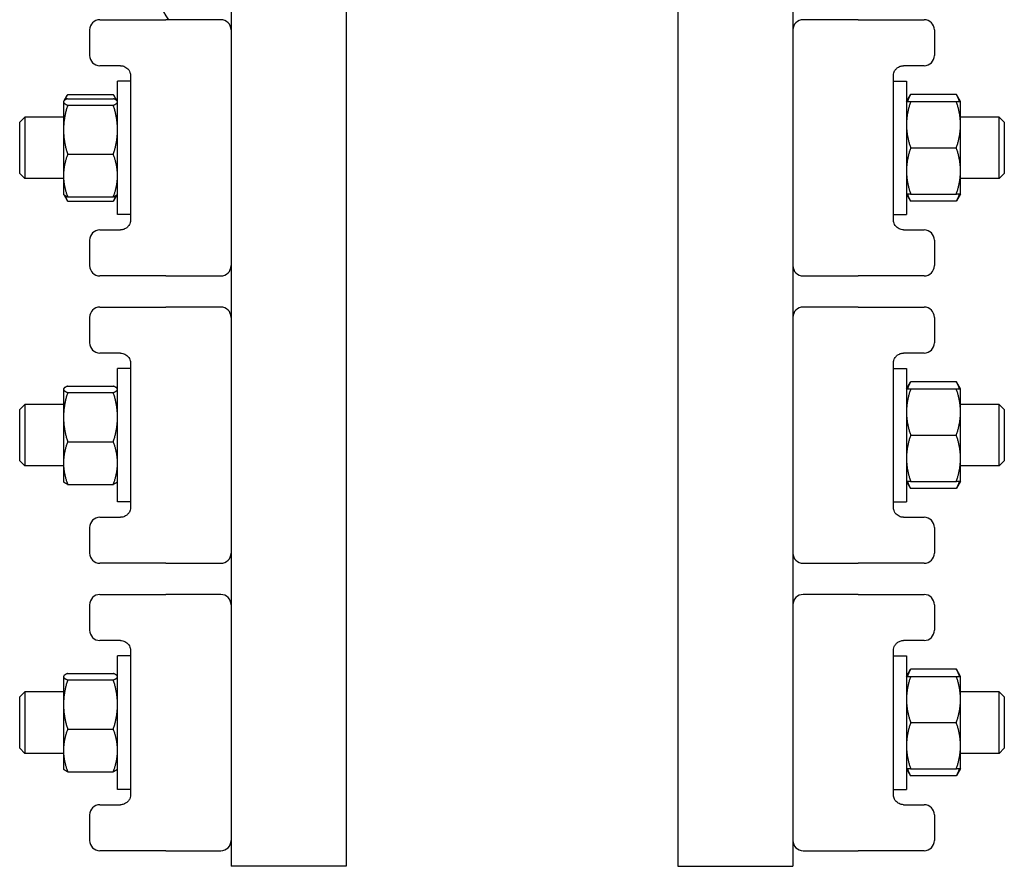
# Model space of a CAD drawing. Header units: inches. Extents: x 24 to 1128, y -69 to 748.
# Tile 277 of 656: x 431.95 to 437.95, y 302.55 to 307.7. Entities that reach past the tile are written whole.
import ezdxf

# ---------------------------------------------------------------- set-up
doc = ezdxf.new("R2010")
doc.units = ezdxf.units.IN
doc.header["$LTSCALE"] = 32
doc.header["$MEASUREMENT"] = 0
doc.layers.add('Visible (ANSI)', color=7, linetype='Continuous', lineweight=30)

msp = doc.modelspace()

# ---------------------------------------------------------------- linework, layer by layer
at = {"layer": 'Visible (ANSI)'}
for p, q in [((433.23966, 316.54617), (433.23966, 302.54617)), ((433.93966, 316.54617), (433.93966, 302.54617)), ((435.96266, 316.54617), (435.96266, 302.54617)), ((436.66266, 316.54617), (436.66266, 302.54617)), ((432.43966, 307.70117), (432.78692, 307.70117)), ((432.78692, 307.70117), (432.84239, 307.70117)), ((433.17716, 307.70117), (432.84239, 307.70117)), ((437.05992, 307.70117), (436.72516, 307.70117)), ((437.05992, 307.70117), (437.1154, 307.70117)), ((437.1154, 307.70117), (437.46266, 307.70117)), ((432.37716, 307.63867), (432.37716, 307.48367)), ((437.52516, 307.63867), (437.52516, 307.48367)), ((432.56466, 307.42117), (432.43966, 307.42117)), ((437.46266, 307.42117), (437.33766, 307.42117)), ((432.54716, 306.51467), (432.54716, 307.32767)), ((432.62716, 307.32767), (432.54716, 307.32767)), ((432.62716, 307.35867), (432.62716, 306.48367)), ((437.27516, 306.48367), (437.27516, 307.35867)), ((437.27516, 307.32767), (437.35516, 307.32767)), ((437.35516, 307.32767), (437.35516, 306.51467)), ((432.21816, 307.20267), (432.21938, 307.20478)), ((432.21816, 307.20267), (432.21816, 307.20057)), ((432.21816, 307.20057), (432.21816, 307.03118)), ((432.21938, 307.20478), (432.2404, 307.24119)), ((432.2433, 307.24609), (432.52201, 307.24609)), ((432.2433, 307.22037), (432.52201, 307.22037)), ((432.54594, 307.20478), (432.52492, 307.24119)), ((432.54716, 307.20267), (432.54594, 307.20478)), ((437.35516, 307.20267), (437.3803, 307.24622)), ((437.65901, 307.24622), (437.3803, 307.24622)), ((437.3803, 307.20267), (437.65901, 307.20267)), ((437.68416, 307.20267), (437.65901, 307.24622)), ((437.68416, 307.06192), (437.68416, 307.20267)), ((432.2433, 307.18078), (432.52201, 307.18078)), ((431.95116, 307.07742), (431.98241, 307.10867)), ((431.98241, 307.10867), (431.98241, 306.73367)), ((432.21816, 307.10867), (431.98241, 307.10867)), ((437.91991, 307.10867), (437.68416, 307.10867)), ((437.91991, 306.73367), (437.91991, 307.10867)), ((437.95116, 307.07742), (437.91991, 307.10867)), ((431.95116, 306.76492), (431.95116, 307.07742)), ((432.21816, 307.03118), (432.21816, 306.75177)), ((437.68416, 306.78042), (437.68416, 307.06192)), ((437.95116, 307.07742), (437.95116, 306.76492)), ((437.3803, 306.92117), (437.65901, 306.92117)), ((432.2433, 306.88158), (432.52201, 306.88158)), ((437.68416, 306.63967), (437.68416, 306.78042)), ((431.95116, 306.76492), (431.98241, 306.73367)), ((432.21816, 306.73367), (431.98241, 306.73367)), ((432.21816, 306.75177), (432.21816, 306.63967)), ((437.91991, 306.73367), (437.68416, 306.73367)), ((437.95116, 306.76492), (437.91991, 306.73367)), ((432.21816, 306.63967), (432.21938, 306.63756)), ((432.21938, 306.63756), (432.2404, 306.60115)), ((432.2433, 306.62197), (432.52201, 306.62197)), ((432.54594, 306.63756), (432.52492, 306.60115)), ((432.54716, 306.63967), (432.54594, 306.63756)), ((437.35516, 306.63967), (437.3803, 306.59612)), ((437.3803, 306.63967), (437.65901, 306.63967)), ((437.68416, 306.63967), (437.65901, 306.59612)), ((432.2433, 306.59625), (432.52201, 306.59625)), ((437.65901, 306.59612), (437.3803, 306.59612)), ((432.62716, 306.51467), (432.54716, 306.51467)), ((437.27516, 306.51467), (437.35516, 306.51467)), ((432.43966, 306.42117), (432.56466, 306.42117)), ((437.33766, 306.42117), (437.46266, 306.42117)), ((432.37716, 306.35867), (432.37716, 306.20367)), ((437.52516, 306.35867), (437.52516, 306.20367)), ((432.78692, 306.14117), (432.43966, 306.14117)), ((432.84239, 306.14117), (432.78692, 306.14117)), ((432.84239, 306.14117), (433.17716, 306.14117)), ((436.72516, 306.14117), (437.05992, 306.14117)), ((437.1154, 306.14117), (437.05992, 306.14117)), ((437.46266, 306.14117), (437.1154, 306.14117)), ((432.43966, 305.95117), (432.78692, 305.95117)), ((432.78692, 305.95117), (432.84239, 305.95117)), ((433.17716, 305.95117), (432.84239, 305.95117)), ((437.05992, 305.95117), (436.72516, 305.95117)), ((437.05992, 305.95117), (437.1154, 305.95117)), ((437.1154, 305.95117), (437.46266, 305.95117)), ((432.37716, 305.88867), (432.37716, 305.73367)), ((437.52516, 305.88867), (437.52516, 305.73367)), ((432.56466, 305.67117), (432.43966, 305.67117)), ((437.46266, 305.67117), (437.33766, 305.67117)), ((432.62716, 305.60867), (432.62716, 304.73367)), ((437.27516, 304.73367), (437.27516, 305.60867)), ((432.54716, 304.76467), (432.54716, 305.57767)), ((432.62716, 305.57767), (432.54716, 305.57767)), ((437.27516, 305.57767), (437.35516, 305.57767)), ((437.35516, 305.57767), (437.35516, 304.76467)), ((432.2433, 305.47037), (432.52201, 305.47037)), ((437.35516, 305.45267), (437.3803, 305.49622)), ((437.65901, 305.49622), (437.3803, 305.49622)), ((437.68416, 305.45267), (437.65901, 305.49622)), ((432.21816, 305.45267), (432.21938, 305.45478)), ((432.21816, 305.45267), (432.21816, 305.45057)), ((432.21816, 305.45057), (432.21816, 305.28118)), ((432.2433, 305.43078), (432.52201, 305.43078)), ((432.54716, 305.45267), (432.54594, 305.45478)), ((437.3803, 305.45267), (437.65901, 305.45267)), ((437.68416, 305.31192), (437.68416, 305.45267)), ((431.95116, 305.32742), (431.98241, 305.35867)), ((431.98241, 305.35867), (431.98241, 304.98367)), ((432.21816, 305.35867), (431.98241, 305.35867)), ((437.91991, 305.35867), (437.68416, 305.35867)), ((437.91991, 304.98367), (437.91991, 305.35867)), ((437.95116, 305.32742), (437.91991, 305.35867)), ((431.95116, 305.01492), (431.95116, 305.32742)), ((432.21816, 305.28118), (432.21816, 305.00177)), ((437.68416, 305.03042), (437.68416, 305.31192)), ((437.95116, 305.32742), (437.95116, 305.01492)), ((437.3803, 305.17117), (437.65901, 305.17117)), ((432.2433, 305.13158), (432.52201, 305.13158)), ((431.95116, 305.01492), (431.98241, 304.98367)), ((432.21816, 304.98367), (431.98241, 304.98367)), ((432.21816, 305.00177), (432.21816, 304.88967)), ((437.68416, 304.88967), (437.68416, 305.03042)), ((437.91991, 304.98367), (437.68416, 304.98367)), ((437.95116, 305.01492), (437.91991, 304.98367)), ((432.21816, 304.88967), (432.21938, 304.88756)), ((432.2433, 304.87197), (432.52201, 304.87197)), ((432.54716, 304.88967), (432.54594, 304.88756)), ((437.35516, 304.88967), (437.3803, 304.84612)), ((437.3803, 304.88967), (437.65901, 304.88967)), ((437.68416, 304.88967), (437.65901, 304.84612)), ((437.65901, 304.84612), (437.3803, 304.84612)), ((432.62716, 304.76467), (432.54716, 304.76467)), ((437.27516, 304.76467), (437.35516, 304.76467)), ((432.43966, 304.67117), (432.56466, 304.67117)), ((437.33766, 304.67117), (437.46266, 304.67117)), ((432.37716, 304.60867), (432.37716, 304.45367)), ((437.52516, 304.60867), (437.52516, 304.45367)), ((432.78692, 304.39117), (432.43966, 304.39117)), ((432.84239, 304.39117), (432.78692, 304.39117)), ((432.84239, 304.39117), (433.17716, 304.39117)), ((436.72516, 304.39117), (437.05992, 304.39117)), ((437.1154, 304.39117), (437.05992, 304.39117)), ((437.46266, 304.39117), (437.1154, 304.39117)), ((432.43966, 304.20117), (432.78692, 304.20117)), ((432.78692, 304.20117), (432.84239, 304.20117)), ((433.17716, 304.20117), (432.84239, 304.20117)), ((437.05992, 304.20117), (436.72516, 304.20117)), ((437.05992, 304.20117), (437.1154, 304.20117)), ((437.1154, 304.20117), (437.46266, 304.20117)), ((432.37716, 304.13867), (432.37716, 303.98367)), ((437.52516, 304.13867), (437.52516, 303.98367)), ((432.56466, 303.92117), (432.43966, 303.92117)), ((437.46266, 303.92117), (437.33766, 303.92117)), ((432.62716, 303.85867), (432.62716, 302.98367)), ((437.27516, 302.98367), (437.27516, 303.85867)), ((432.54716, 303.01467), (432.54716, 303.82767)), ((432.62716, 303.82767), (432.54716, 303.82767)), ((437.27516, 303.82767), (437.35516, 303.82767)), ((437.35516, 303.82767), (437.35516, 303.01467)), ((432.2433, 303.72037), (432.52201, 303.72037)), ((437.35516, 303.70267), (437.3803, 303.74622)), ((437.65901, 303.74622), (437.3803, 303.74622)), ((437.68416, 303.70267), (437.65901, 303.74622)), ((432.21816, 303.70267), (432.21938, 303.70478)), ((432.21816, 303.70267), (432.21816, 303.70057)), ((432.21816, 303.70057), (432.21816, 303.53118)), ((432.2433, 303.68078), (432.52201, 303.68078)), ((432.54716, 303.70267), (432.54594, 303.70478)), ((437.3803, 303.70267), (437.65901, 303.70267)), ((437.68416, 303.56192), (437.68416, 303.70267)), ((431.95116, 303.57742), (431.98241, 303.60867)), ((431.98241, 303.60867), (431.98241, 303.23367)), ((432.21816, 303.60867), (431.98241, 303.60867)), ((437.91991, 303.60867), (437.68416, 303.60867)), ((437.91991, 303.23367), (437.91991, 303.60867)), ((437.95116, 303.57742), (437.91991, 303.60867)), ((431.95116, 303.26492), (431.95116, 303.57742)), ((437.68416, 303.28042), (437.68416, 303.56192)), ((437.95116, 303.57742), (437.95116, 303.26492)), ((432.21816, 303.53118), (432.21816, 303.25177)), ((437.3803, 303.42117), (437.65901, 303.42117)), ((432.2433, 303.38158), (432.52201, 303.38158)), ((431.95116, 303.26492), (431.98241, 303.23367)), ((432.21816, 303.25177), (432.21816, 303.13967)), ((437.68416, 303.13967), (437.68416, 303.28042)), ((437.95116, 303.26492), (437.91991, 303.23367)), ((432.21816, 303.23367), (431.98241, 303.23367)), ((437.91991, 303.23367), (437.68416, 303.23367)), ((432.21816, 303.13967), (432.21938, 303.13756)), ((432.2433, 303.12197), (432.52201, 303.12197)), ((432.54716, 303.13967), (432.54594, 303.13756)), ((437.35516, 303.13967), (437.3803, 303.09612)), ((437.3803, 303.13967), (437.65901, 303.13967)), ((437.68416, 303.13967), (437.65901, 303.09612)), ((437.65901, 303.09612), (437.3803, 303.09612)), ((432.62716, 303.01467), (432.54716, 303.01467)), ((437.27516, 303.01467), (437.35516, 303.01467)), ((432.43966, 302.92117), (432.56466, 302.92117)), ((437.33766, 302.92117), (437.46266, 302.92117)), ((432.37716, 302.85867), (432.37716, 302.70367)), ((437.52516, 302.85867), (437.52516, 302.70367)), ((432.78692, 302.64117), (432.43966, 302.64117)), ((432.84239, 302.64117), (432.78692, 302.64117)), ((432.84239, 302.64117), (433.17716, 302.64117)), ((436.72516, 302.64117), (437.05992, 302.64117)), ((437.1154, 302.64117), (437.05992, 302.64117)), ((437.46266, 302.64117), (437.1154, 302.64117)), ((433.93966, 302.54617), (433.23966, 302.54617)), ((435.96266, 302.54617), (436.66266, 302.54617))]:
    msp.add_line(p, q, dxfattribs=at)
for centre, radius, start, end in [((395.12125, 283.89305), 44.62029, 32.247093, 32.536023), ((432.43966, 307.63867), 0.0625, 90, 180), ((433.17716, 307.63867), 0.0625, 0, 90), ((436.72516, 307.63867), 0.0625, 90, 180), ((437.46266, 307.63867), 0.0625, 0, 90), ((432.43966, 307.48367), 0.0625, 180, 270), ((437.46266, 307.48367), 0.0625, 270, 0), ((432.43966, 306.35867), 0.0625, 90, 180), ((437.46266, 306.35867), 0.0625, 0, 90), ((432.43966, 306.20367), 0.0625, 180, 270), ((433.17716, 306.20367), 0.0625, 270, 0), ((436.72516, 306.20367), 0.0625, 180, 270), ((437.46266, 306.20367), 0.0625, 270, 0), ((432.43966, 305.88867), 0.0625, 90, 180), ((433.17716, 305.88867), 0.0625, 0, 90), ((436.72516, 305.88867), 0.0625, 90, 180), ((437.46266, 305.88867), 0.0625, 0, 90), ((432.43966, 305.73367), 0.0625, 180, 270), ((437.46266, 305.73367), 0.0625, 270, 0), ((432.43966, 304.60867), 0.0625, 90, 180), ((437.46266, 304.60867), 0.0625, 0, 90), ((432.43966, 304.45367), 0.0625, 180, 270), ((433.17716, 304.45367), 0.0625, 270, 0), ((436.72516, 304.45367), 0.0625, 180, 270), ((437.46266, 304.45367), 0.0625, 270, 0), ((432.43966, 304.13867), 0.0625, 90, 180), ((433.17716, 304.13867), 0.0625, 0, 90), ((436.72516, 304.13867), 0.0625, 90, 180), ((437.46266, 304.13867), 0.0625, 0, 90), ((432.43966, 303.98367), 0.0625, 180, 270), ((437.46266, 303.98367), 0.0625, 270, 0), ((432.43966, 302.85867), 0.0625, 90, 180), ((437.46266, 302.85867), 0.0625, 0, 90), ((432.43966, 302.70367), 0.0625, 180, 270), ((433.17716, 302.70367), 0.0625, 270, 0), ((436.72516, 302.70367), 0.0625, 180, 270), ((437.46266, 302.70367), 0.0625, 270, 0)]:
    msp.add_arc(centre, radius, start, end, dxfattribs=at)
for points, knots in [([(432.56466, 307.42117), (432.56946, 307.42117), (432.57453, 307.42062), (432.58808, 307.41725), (432.5969, 307.41324), (432.61242, 307.40014), (432.61917, 307.39132), (432.62574, 307.37376), (432.62716, 307.36623), (432.62716, 307.35867)], [0, 0, 0, 0, 0.12205237, 0.12205237, 0.31733615, 0.31733615, 0.49818613, 0.49818613, 0.61333736, 0.61333736, 0.61333736, 0.61333736]), ([(437.27516, 307.35867), (437.27516, 307.36214), (437.27545, 307.36561), (437.27693, 307.37444), (437.27856, 307.37967), (437.28357, 307.39073), (437.28733, 307.39625), (437.29606, 307.40579), (437.30108, 307.40969), (437.31336, 307.41685), (437.32068, 307.41923), (437.33106, 307.42092), (437.33442, 307.42117), (437.33766, 307.42117)], [0, 0, 0, 0, 0.05287288, 0.05287288, 0.1374695, 0.1374695, 0.2474451, 0.2474451, 0.36526508, 0.36526508, 0.53100521, 0.53100521, 0.613329, 0.613329, 0.613329, 0.613329]), ([(432.62716, 306.48367), (432.62716, 306.4802), (432.62687, 306.47673), (432.62539, 306.4679), (432.62376, 306.46267), (432.61874, 306.4516), (432.61498, 306.44609), (432.60626, 306.43655), (432.60124, 306.43265), (432.58895, 306.42549), (432.58163, 306.42311), (432.57125, 306.42142), (432.5679, 306.42117), (432.56466, 306.42117)], [0, 0, 0, 0, 0.05287288, 0.05287288, 0.1374695, 0.1374695, 0.2474451, 0.2474451, 0.36528945, 0.36528945, 0.53104907, 0.53104907, 0.613329, 0.613329, 0.613329, 0.613329]), ([(437.33766, 306.42117), (437.33285, 306.42117), (437.32779, 306.42172), (437.31423, 306.42509), (437.3054, 306.42911), (437.28988, 306.44221), (437.28314, 306.45104), (437.27657, 306.46859), (437.27516, 306.47612), (437.27516, 306.48367)], [0, 0, 0, 0, 0.12208473, 0.12208473, 0.31742031, 0.31742031, 0.4982594, 0.4982594, 0.61333736, 0.61333736, 0.61333736, 0.61333736]), ([(432.56466, 305.67117), (432.56946, 305.67117), (432.57453, 305.67062), (432.58808, 305.66725), (432.5969, 305.66324), (432.61242, 305.65014), (432.61917, 305.64132), (432.62574, 305.62376), (432.62716, 305.61623), (432.62716, 305.60867)], [0, 0, 0, 0, 0.12205237, 0.12205237, 0.31733615, 0.31733615, 0.49818613, 0.49818613, 0.61333736, 0.61333736, 0.61333736, 0.61333736]), ([(437.27516, 305.60867), (437.27516, 305.61214), (437.27545, 305.61561), (437.27693, 305.62444), (437.27856, 305.62967), (437.28357, 305.64073), (437.28733, 305.64625), (437.29606, 305.65579), (437.30108, 305.65969), (437.31336, 305.66685), (437.32068, 305.66923), (437.33106, 305.67092), (437.33442, 305.67117), (437.33766, 305.67117)], [0, 0, 0, 0, 0.05287288, 0.05287288, 0.1374695, 0.1374695, 0.2474451, 0.2474451, 0.36526508, 0.36526508, 0.53100521, 0.53100521, 0.613329, 0.613329, 0.613329, 0.613329]), ([(432.62716, 304.73367), (432.62716, 304.7302), (432.62687, 304.72673), (432.62539, 304.7179), (432.62376, 304.71267), (432.61874, 304.7016), (432.61498, 304.69609), (432.60626, 304.68655), (432.60124, 304.68265), (432.58895, 304.67549), (432.58163, 304.67311), (432.57125, 304.67142), (432.5679, 304.67117), (432.56466, 304.67117)], [0, 0, 0, 0, 0.05287288, 0.05287288, 0.1374695, 0.1374695, 0.2474451, 0.2474451, 0.36528945, 0.36528945, 0.53104907, 0.53104907, 0.613329, 0.613329, 0.613329, 0.613329]), ([(437.33766, 304.67117), (437.33285, 304.67117), (437.32779, 304.67172), (437.31423, 304.67509), (437.3054, 304.67911), (437.28988, 304.69221), (437.28314, 304.70104), (437.27657, 304.71859), (437.27516, 304.72612), (437.27516, 304.73367)], [0, 0, 0, 0, 0.12208473, 0.12208473, 0.31742031, 0.31742031, 0.4982594, 0.4982594, 0.61333736, 0.61333736, 0.61333736, 0.61333736]), ([(432.56466, 303.92117), (432.56946, 303.92117), (432.57453, 303.92062), (432.58808, 303.91725), (432.5969, 303.91324), (432.61242, 303.90014), (432.61917, 303.89132), (432.62574, 303.87376), (432.62716, 303.86623), (432.62716, 303.85867)], [0, 0, 0, 0, 0.12205237, 0.12205237, 0.31733615, 0.31733615, 0.49818613, 0.49818613, 0.61333736, 0.61333736, 0.61333736, 0.61333736]), ([(437.27516, 303.85867), (437.27516, 303.86214), (437.27545, 303.86561), (437.27693, 303.87444), (437.27856, 303.87967), (437.28357, 303.89073), (437.28733, 303.89625), (437.29606, 303.90579), (437.30108, 303.90969), (437.31336, 303.91685), (437.32068, 303.91923), (437.33106, 303.92092), (437.33442, 303.92117), (437.33766, 303.92117)], [0, 0, 0, 0, 0.05287288, 0.05287288, 0.1374695, 0.1374695, 0.2474451, 0.2474451, 0.36526508, 0.36526508, 0.53100521, 0.53100521, 0.613329, 0.613329, 0.613329, 0.613329]), ([(432.62716, 302.98367), (432.62716, 302.9802), (432.62687, 302.97673), (432.62539, 302.9679), (432.62376, 302.96267), (432.61874, 302.9516), (432.61498, 302.94609), (432.60626, 302.93655), (432.60124, 302.93265), (432.58895, 302.92549), (432.58163, 302.92311), (432.57125, 302.92142), (432.5679, 302.92117), (432.56466, 302.92117)], [0, 0, 0, 0, 0.05287288, 0.05287288, 0.1374695, 0.1374695, 0.2474451, 0.2474451, 0.36528945, 0.36528945, 0.53104907, 0.53104907, 0.613329, 0.613329, 0.613329, 0.613329]), ([(437.33766, 302.92117), (437.33285, 302.92117), (437.32779, 302.92172), (437.31423, 302.92509), (437.3054, 302.92911), (437.28988, 302.94221), (437.28314, 302.95104), (437.27657, 302.96859), (437.27516, 302.97612), (437.27516, 302.98367)], [0, 0, 0, 0, 0.12208473, 0.12208473, 0.31742031, 0.31742031, 0.4982594, 0.4982594, 0.61333736, 0.61333736, 0.61333736, 0.61333736])]:
    msp.add_open_spline(points, degree=3, knots=knots, dxfattribs=at)
for points, weights in [([(432.2433, 307.22037), (432.21816, 307.20976), (432.21816, 307.20057)], [1, 1.0379548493, 1]), ([(432.21816, 307.20057), (432.21816, 307.19139), (432.2433, 307.18078)], [1, 1.0379548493, 1]), ([(432.2433, 307.24609), (432.23231, 307.22798), (432.22623, 307.21152)], [1, 1.01624676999, 1.01858451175]), ([(432.53908, 307.21152), (432.53301, 307.22798), (432.52201, 307.24609)], [1.01858451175, 1.01624676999, 1]), ([(432.54716, 307.20057), (432.54716, 307.20976), (432.52201, 307.22037)], [1, 1.0379548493, 1]), ([(432.52201, 307.18078), (432.54716, 307.19139), (432.54716, 307.20057)], [1, 1.0379548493, 1]), ([(437.35516, 307.20267), (437.35516, 307.20267), (437.3803, 307.20267)], [1, 1.0379548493, 1]), ([(437.3803, 307.20267), (437.35516, 307.12724), (437.35516, 307.06192)], [1, 1.0379548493, 1]), ([(437.3803, 307.24622), (437.36704, 307.22326), (437.36089, 307.20267)], [1, 1.01965956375, 1.01895290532]), ([(437.67842, 307.20267), (437.67227, 307.22326), (437.65901, 307.24622)], [1.01895290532, 1.01965956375, 1]), ([(437.65901, 307.20267), (437.68416, 307.20267), (437.68416, 307.20267)], [1, 1.0379548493, 1]), ([(437.68416, 307.06192), (437.68416, 307.12724), (437.65901, 307.20267)], [1, 1.0379548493, 1]), ([(432.2433, 307.18078), (432.21816, 307.10061), (432.21816, 307.03118)], [1, 1.0379548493, 1]), ([(432.54716, 307.03118), (432.54716, 307.10061), (432.52201, 307.18078)], [1, 1.0379548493, 1]), ([(432.21816, 307.03118), (432.21816, 306.96175), (432.2433, 306.88158)], [1, 1.0379548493, 1]), ([(432.52201, 306.88158), (432.54716, 306.96175), (432.54716, 307.03118)], [1, 1.0379548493, 1]), ([(437.35516, 307.06192), (437.35516, 306.9966), (437.3803, 306.92117)], [1, 1.0379548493, 1]), ([(437.65901, 306.92117), (437.68416, 306.9966), (437.68416, 307.06192)], [1, 1.0379548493, 1]), ([(437.3803, 306.92117), (437.35516, 306.84574), (437.35516, 306.78042)], [1, 1.0379548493, 1]), ([(437.68416, 306.78042), (437.68416, 306.84574), (437.65901, 306.92117)], [1, 1.0379548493, 1]), ([(432.2433, 306.88158), (432.21816, 306.81202), (432.21816, 306.75177)], [1, 1.0379548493, 1]), ([(432.54716, 306.75177), (432.54716, 306.81202), (432.52201, 306.88158)], [1, 1.0379548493, 1]), ([(437.35516, 306.78042), (437.35516, 306.7151), (437.3803, 306.63967)], [1, 1.0379548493, 1]), ([(437.65901, 306.63967), (437.68416, 306.7151), (437.68416, 306.78042)], [1, 1.0379548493, 1]), ([(432.21816, 306.75177), (432.21816, 306.69153), (432.2433, 306.62197)], [1, 1.0379548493, 1]), ([(432.52201, 306.62197), (432.54716, 306.69153), (432.54716, 306.75177)], [1, 1.0379548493, 1]), ([(432.2433, 306.62197), (432.22357, 306.63029), (432.21938, 306.63756)], [1, 1.02954253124, 1.01309562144]), ([(432.22783, 306.62976), (432.23367, 306.61372), (432.2433, 306.59625)], [1.01777583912, 1.01420217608, 1]), ([(432.2433, 306.59625), (432.2418, 306.59872), (432.2404, 306.60115)], [1, 1.00218611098, 1.00412039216]), ([(432.54594, 306.63756), (432.54174, 306.63029), (432.52201, 306.62197)], [1.01309562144, 1.02954253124, 1]), ([(432.52201, 306.59625), (432.53164, 306.61372), (432.53748, 306.62976)], [1, 1.01420217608, 1.01777583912]), ([(432.52492, 306.60115), (432.52351, 306.59872), (432.52201, 306.59625)], [1.00412039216, 1.00218611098, 1]), ([(437.3803, 306.63967), (437.35516, 306.63967), (437.35516, 306.63967)], [1, 1.0379548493, 1]), ([(437.36089, 306.63967), (437.36704, 306.61908), (437.3803, 306.59612)], [1.01895290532, 1.01965956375, 1]), ([(437.68416, 306.63967), (437.68416, 306.63967), (437.65901, 306.63967)], [1, 1.0379548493, 1]), ([(437.65901, 306.59612), (437.67227, 306.61908), (437.67842, 306.63967)], [1, 1.01965956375, 1.01895290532]), ([(432.2433, 305.47037), (432.21816, 305.45976), (432.21816, 305.45057)], [1, 1.0379548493, 1]), ([(432.54716, 305.45057), (432.54716, 305.45976), (432.52201, 305.47037)], [1, 1.0379548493, 1]), ([(437.3803, 305.49622), (437.36704, 305.47326), (437.36089, 305.45267)], [1, 1.01965956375, 1.01895290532]), ([(437.67842, 305.45267), (437.67227, 305.47326), (437.65901, 305.49622)], [1.01895290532, 1.01965956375, 1]), ([(432.21816, 305.45057), (432.21816, 305.44139), (432.2433, 305.43078)], [1, 1.0379548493, 1]), ([(432.2433, 305.43078), (432.21816, 305.35061), (432.21816, 305.28118)], [1, 1.0379548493, 1]), ([(432.52201, 305.43078), (432.54716, 305.44139), (432.54716, 305.45057)], [1, 1.0379548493, 1]), ([(432.54716, 305.28118), (432.54716, 305.35061), (432.52201, 305.43078)], [1, 1.0379548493, 1]), ([(437.35516, 305.45267), (437.35516, 305.45267), (437.3803, 305.45267)], [1, 1.0379548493, 1]), ([(437.3803, 305.45267), (437.35516, 305.37724), (437.35516, 305.31192)], [1, 1.0379548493, 1]), ([(437.65901, 305.45267), (437.68416, 305.45267), (437.68416, 305.45267)], [1, 1.0379548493, 1]), ([(437.68416, 305.31192), (437.68416, 305.37724), (437.65901, 305.45267)], [1, 1.0379548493, 1]), ([(432.21816, 305.28118), (432.21816, 305.21175), (432.2433, 305.13158)], [1, 1.0379548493, 1]), ([(432.52201, 305.13158), (432.54716, 305.21175), (432.54716, 305.28118)], [1, 1.0379548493, 1]), ([(437.35516, 305.31192), (437.35516, 305.2466), (437.3803, 305.17117)], [1, 1.0379548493, 1]), ([(437.65901, 305.17117), (437.68416, 305.2466), (437.68416, 305.31192)], [1, 1.0379548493, 1]), ([(437.3803, 305.17117), (437.35516, 305.09574), (437.35516, 305.03042)], [1, 1.0379548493, 1]), ([(437.68416, 305.03042), (437.68416, 305.09574), (437.65901, 305.17117)], [1, 1.0379548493, 1]), ([(432.2433, 305.13158), (432.21816, 305.06202), (432.21816, 305.00177)], [1, 1.0379548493, 1]), ([(432.54716, 305.00177), (432.54716, 305.06202), (432.52201, 305.13158)], [1, 1.0379548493, 1]), ([(432.21816, 305.00177), (432.21816, 304.94153), (432.2433, 304.87197)], [1, 1.0379548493, 1]), ([(432.52201, 304.87197), (432.54716, 304.94153), (432.54716, 305.00177)], [1, 1.0379548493, 1]), ([(437.35516, 305.03042), (437.35516, 304.9651), (437.3803, 304.88967)], [1, 1.0379548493, 1]), ([(437.65901, 304.88967), (437.68416, 304.9651), (437.68416, 305.03042)], [1, 1.0379548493, 1]), ([(432.2433, 304.87197), (432.22357, 304.88029), (432.21938, 304.88756)], [1, 1.02954253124, 1.01309562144]), ([(432.54594, 304.88756), (432.54174, 304.88029), (432.52201, 304.87197)], [1.01309562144, 1.02954253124, 1]), ([(437.3803, 304.88967), (437.35516, 304.88967), (437.35516, 304.88967)], [1, 1.0379548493, 1]), ([(437.36089, 304.88967), (437.36704, 304.86908), (437.3803, 304.84612)], [1.01895290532, 1.01965956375, 1]), ([(437.68416, 304.88967), (437.68416, 304.88967), (437.65901, 304.88967)], [1, 1.0379548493, 1]), ([(437.65901, 304.84612), (437.67227, 304.86908), (437.67842, 304.88967)], [1, 1.01965956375, 1.01895290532]), ([(432.2433, 303.72037), (432.21816, 303.70976), (432.21816, 303.70057)], [1, 1.0379548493, 1]), ([(432.54716, 303.70057), (432.54716, 303.70976), (432.52201, 303.72037)], [1, 1.0379548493, 1]), ([(437.3803, 303.74622), (437.36704, 303.72326), (437.36089, 303.70267)], [1, 1.01965956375, 1.01895290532]), ([(437.67842, 303.70267), (437.67227, 303.72326), (437.65901, 303.74622)], [1.01895290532, 1.01965956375, 1]), ([(432.21816, 303.70057), (432.21816, 303.69139), (432.2433, 303.68078)], [1, 1.0379548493, 1]), ([(432.2433, 303.68078), (432.21816, 303.60061), (432.21816, 303.53118)], [1, 1.0379548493, 1]), ([(432.52201, 303.68078), (432.54716, 303.69139), (432.54716, 303.70057)], [1, 1.0379548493, 1]), ([(432.54716, 303.53118), (432.54716, 303.60061), (432.52201, 303.68078)], [1, 1.0379548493, 1]), ([(437.35516, 303.70267), (437.35516, 303.70267), (437.3803, 303.70267)], [1, 1.0379548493, 1]), ([(437.3803, 303.70267), (437.35516, 303.62724), (437.35516, 303.56192)], [1, 1.0379548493, 1]), ([(437.65901, 303.70267), (437.68416, 303.70267), (437.68416, 303.70267)], [1, 1.0379548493, 1]), ([(437.68416, 303.56192), (437.68416, 303.62724), (437.65901, 303.70267)], [1, 1.0379548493, 1]), ([(437.35516, 303.56192), (437.35516, 303.4966), (437.3803, 303.42117)], [1, 1.0379548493, 1]), ([(437.65901, 303.42117), (437.68416, 303.4966), (437.68416, 303.56192)], [1, 1.0379548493, 1]), ([(432.21816, 303.53118), (432.21816, 303.46175), (432.2433, 303.38158)], [1, 1.0379548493, 1]), ([(432.52201, 303.38158), (432.54716, 303.46175), (432.54716, 303.53118)], [1, 1.0379548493, 1]), ([(437.3803, 303.42117), (437.35516, 303.34574), (437.35516, 303.28042)], [1, 1.0379548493, 1]), ([(437.68416, 303.28042), (437.68416, 303.34574), (437.65901, 303.42117)], [1, 1.0379548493, 1]), ([(432.2433, 303.38158), (432.21816, 303.31202), (432.21816, 303.25177)], [1, 1.0379548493, 1]), ([(432.54716, 303.25177), (432.54716, 303.31202), (432.52201, 303.38158)], [1, 1.0379548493, 1]), ([(432.21816, 303.25177), (432.21816, 303.19153), (432.2433, 303.12197)], [1, 1.0379548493, 1]), ([(432.52201, 303.12197), (432.54716, 303.19153), (432.54716, 303.25177)], [1, 1.0379548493, 1]), ([(437.35516, 303.28042), (437.35516, 303.2151), (437.3803, 303.13967)], [1, 1.0379548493, 1]), ([(437.65901, 303.13967), (437.68416, 303.2151), (437.68416, 303.28042)], [1, 1.0379548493, 1]), ([(432.2433, 303.12197), (432.22357, 303.13029), (432.21938, 303.13756)], [1, 1.02954253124, 1.01309562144]), ([(432.54594, 303.13756), (432.54174, 303.13029), (432.52201, 303.12197)], [1.01309562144, 1.02954253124, 1]), ([(437.3803, 303.13967), (437.35516, 303.13967), (437.35516, 303.13967)], [1, 1.0379548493, 1]), ([(437.36089, 303.13967), (437.36704, 303.11908), (437.3803, 303.09612)], [1.01895290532, 1.01965956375, 1]), ([(437.68416, 303.13967), (437.68416, 303.13967), (437.65901, 303.13967)], [1, 1.0379548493, 1]), ([(437.65901, 303.09612), (437.67227, 303.11908), (437.67842, 303.13967)], [1, 1.01965956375, 1.01895290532])]:
    msp.add_rational_spline(points, weights, degree=2, dxfattribs=at)

doc.saveas('drawing.dxf')
